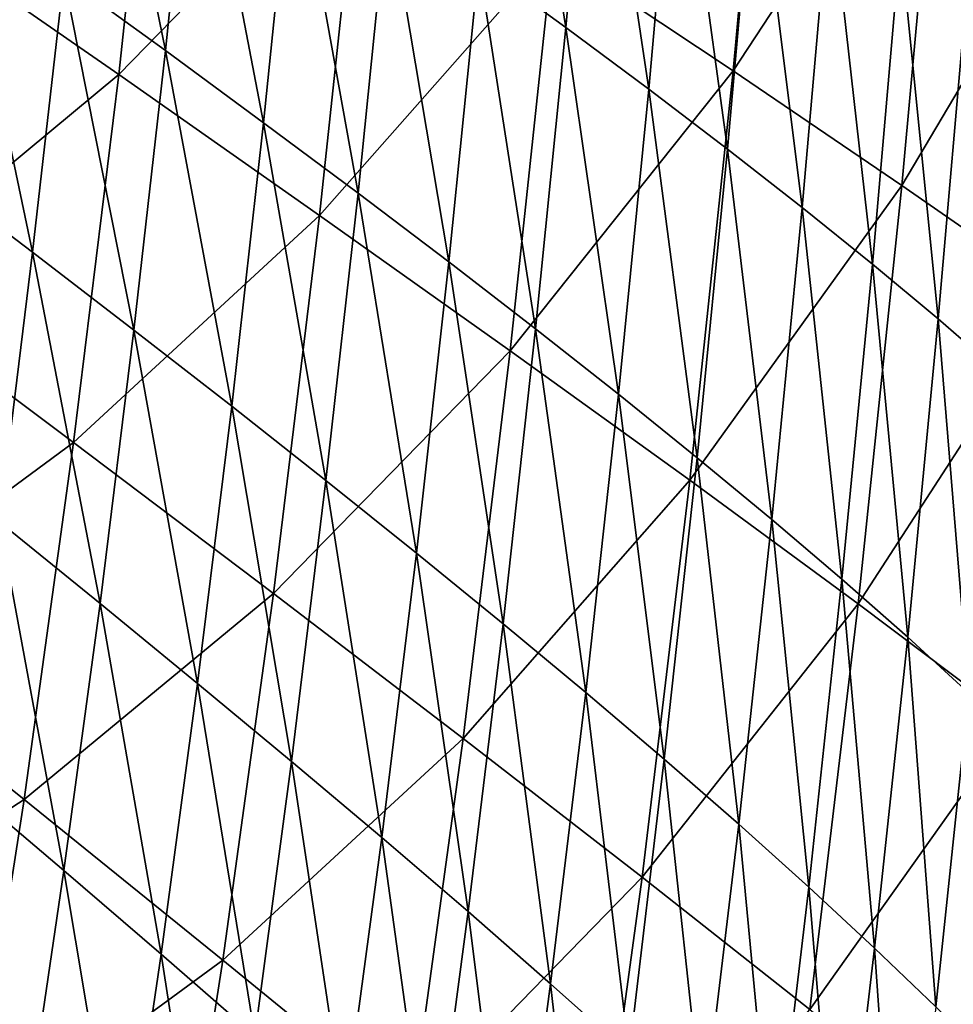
# Model space of a CAD drawing. Header units: millimetres. Extents: x -300 to 300, y -500 to 500.
# Tile 345 of 656: x 231 to 263, y -198 to -164. Entities that reach past the tile are written whole.
import ezdxf

# ---------------------------------------------------------------- set-up
doc = ezdxf.new("R2010")
doc.units = ezdxf.units.MM
doc.header["$LTSCALE"] = 81.481481
doc.layers.add('19', color=7, linetype='CONTINUOUS')
doc.layers.add('21', color=7, linetype='CONTINUOUS')

msp = doc.modelspace()

# ---------------------------------------------------------------- linework, layer by layer
at = {"layer": '19', "color": 7, "linetype": 'CONTINUOUS'}
for points in [[(255.508, -165.625, 47.408), (256.839, -151.099, 47.29), (249.298, -161.496, 50.13), (255.508, -165.625, 47.408)], [(255.508, -165.625, 47.408), (262.669, -154.718, 44.396), (256.839, -151.099, 47.29), (255.508, -165.625, 47.408)], [(234.358, -165.756, 55.198), (235.764, -152.704, 55.07), (227.105, -160.724, 57.426), (234.358, -165.756, 55.198)], [(234.358, -165.756, 55.198), (242.71, -157.187, 52.682), (235.764, -152.704, 55.07), (234.358, -165.756, 55.198)], [(261.322, -169.571, 44.512), (262.669, -154.718, 44.396), (255.508, -165.625, 47.408), (261.322, -169.571, 44.512)], [(261.322, -169.571, 44.512), (268.081, -158.166, 41.324), (262.669, -154.718, 44.396), (261.322, -169.571, 44.512)], [(241.273, -170.603, 52.811), (242.71, -157.187, 52.682), (234.358, -165.756, 55.198), (241.273, -170.603, 52.811)], [(241.273, -170.603, 52.811), (249.298, -161.496, 50.13), (242.71, -157.187, 52.682), (241.273, -170.603, 52.811)], [(266.721, -173.326, 41.436), (268.081, -158.166, 41.324), (261.322, -169.571, 44.512), (266.721, -173.326, 41.436)], [(225.589, -173.024, 57.561), (234.358, -165.756, 55.198), (227.105, -160.724, 57.426), (225.589, -173.024, 57.561)], [(247.834, -175.259, 50.258), (249.298, -161.496, 50.13), (241.273, -170.603, 52.811), (247.834, -175.259, 50.258)], [(247.834, -175.259, 50.258), (255.508, -165.625, 47.408), (249.298, -161.496, 50.13), (247.834, -175.259, 50.258)], [(254.02, -179.718, 47.535), (255.508, -165.625, 47.408), (247.834, -175.259, 50.258), (254.02, -179.718, 47.535)], [(254.02, -179.718, 47.535), (261.322, -169.571, 44.512), (255.508, -165.625, 47.408), (254.02, -179.718, 47.535)], [(232.803, -178.422, 55.335), (234.358, -165.756, 55.198), (225.589, -173.024, 57.561), (232.803, -178.422, 55.335)], [(232.803, -178.422, 55.335), (241.273, -170.603, 52.811), (234.358, -165.756, 55.198), (232.803, -178.422, 55.335)], [(259.815, -183.974, 44.637), (261.322, -169.571, 44.512), (254.02, -179.718, 47.535), (259.815, -183.974, 44.637)], [(259.815, -183.974, 44.637), (266.721, -173.326, 41.436), (261.322, -169.571, 44.512), (259.815, -183.974, 44.637)], [(239.684, -183.618, 52.949), (241.273, -170.603, 52.811), (232.803, -178.422, 55.335), (239.684, -183.618, 52.949)], [(239.684, -183.618, 52.949), (247.834, -175.259, 50.258), (241.273, -170.603, 52.811), (239.684, -183.618, 52.949)], [(223.926, -184.955, 57.704), (232.803, -178.422, 55.335), (225.589, -173.024, 57.561), (223.926, -184.955, 57.704)], [(265.2, -188.022, 41.556), (266.721, -173.326, 41.436), (259.815, -183.974, 44.637), (265.2, -188.022, 41.556)], [(246.214, -188.606, 50.396), (247.834, -175.259, 50.258), (239.684, -183.618, 52.949), (246.214, -188.606, 50.396)], [(246.214, -188.606, 50.396), (254.02, -179.718, 47.535), (247.834, -175.259, 50.258), (246.214, -188.606, 50.396)], [(231.097, -190.704, 55.48), (232.803, -178.422, 55.335), (223.926, -184.955, 57.704), (231.097, -190.704, 55.48)], [(231.097, -190.704, 55.48), (239.684, -183.618, 52.949), (232.803, -178.422, 55.335), (231.097, -190.704, 55.48)], [(252.374, -193.381, 47.672), (254.02, -179.718, 47.535), (246.214, -188.606, 50.396), (252.374, -193.381, 47.672)], [(252.374, -193.381, 47.672), (259.815, -183.974, 44.637), (254.02, -179.718, 47.535), (252.374, -193.381, 47.672)], [(237.94, -196.236, 53.095), (239.684, -183.618, 52.949), (231.097, -190.704, 55.48), (237.94, -196.236, 53.095)], [(237.94, -196.236, 53.095), (246.214, -188.606, 50.396), (239.684, -183.618, 52.949), (237.94, -196.236, 53.095)], [(258.147, -197.935, 44.77), (259.815, -183.974, 44.637), (252.374, -193.381, 47.672), (258.147, -197.935, 44.77)], [(258.147, -197.935, 44.77), (265.2, -188.022, 41.556), (259.815, -183.974, 44.637), (258.147, -197.935, 44.77)], [(222.113, -196.521, 57.855), (231.097, -190.704, 55.48), (223.926, -184.955, 57.704), (222.113, -196.521, 57.855)], [(263.514, -202.262, 41.686), (265.2, -188.022, 41.556), (258.147, -197.935, 44.77), (263.514, -202.262, 41.686)], [(244.436, -201.543, 50.542), (246.214, -188.606, 50.396), (237.94, -196.236, 53.095), (244.436, -201.543, 50.542)], [(244.436, -201.543, 50.542), (252.374, -193.381, 47.672), (246.214, -188.606, 50.396), (244.436, -201.543, 50.542)], [(229.238, -202.608, 55.634), (231.097, -190.704, 55.48), (222.113, -196.521, 57.855), (229.238, -202.608, 55.634)], [(229.238, -202.608, 55.634), (237.94, -196.236, 53.095), (231.097, -190.704, 55.48), (229.238, -202.608, 55.634)], [(250.566, -206.62, 47.816), (252.374, -193.381, 47.672), (244.436, -201.543, 50.542), (250.566, -206.62, 47.816)], [(250.566, -206.62, 47.816), (258.147, -197.935, 44.77), (252.374, -193.381, 47.672), (250.566, -206.62, 47.816)], [(236.038, -208.461, 53.249), (237.94, -196.236, 53.095), (229.238, -202.608, 55.634), (236.038, -208.461, 53.249)], [(236.038, -208.461, 53.249), (244.436, -201.543, 50.542), (237.94, -196.236, 53.095), (236.038, -208.461, 53.249)]]:
    msp.add_3dface(points, dxfattribs=at)
at = {"layer": '21', "color": 7, "linetype": 'CONTINUOUS'}
for points in [[(246.752, -161.952, 34.96), (247.703, -151.467, 34.882), (249.748, -164.131, 33.597), (246.752, -161.952, 34.96)], [(249.748, -164.131, 33.597), (247.703, -151.467, 34.882), (250.705, -153.514, 33.521), (249.748, -164.131, 33.597)], [(232.466, -162.386, 40.151), (233.462, -152.687, 40.064), (235.966, -164.927, 38.929), (232.466, -162.386, 40.151)], [(235.966, -164.927, 38.929), (233.462, -152.687, 40.064), (236.972, -155.083, 38.842), (235.966, -164.927, 38.929)], [(249.748, -164.131, 33.597), (250.705, -153.514, 33.521), (252.605, -166.254, 32.201), (249.748, -164.131, 33.597)], [(252.605, -166.254, 32.201), (250.705, -153.514, 33.521), (253.567, -155.509, 32.127), (252.605, -166.254, 32.201)], [(235.966, -164.927, 38.929), (236.972, -155.083, 38.842), (239.345, -167.41, 37.669), (235.966, -164.927, 38.929)], [(239.345, -167.41, 37.669), (236.972, -155.083, 38.842), (240.36, -157.426, 37.584), (239.345, -167.41, 37.669)], [(252.605, -166.254, 32.201), (253.567, -155.509, 32.127), (255.32, -168.32, 30.774), (252.605, -166.254, 32.201)], [(255.32, -168.32, 30.774), (253.567, -155.509, 32.127), (256.285, -157.451, 30.704), (255.32, -168.32, 30.774)], [(239.345, -167.41, 37.669), (240.36, -157.426, 37.584), (242.597, -169.836, 36.374), (239.345, -167.41, 37.669)], [(242.597, -169.836, 36.374), (240.36, -157.426, 37.584), (243.621, -159.716, 36.29), (242.597, -169.836, 36.374)], [(255.32, -168.32, 30.774), (256.285, -157.451, 30.704), (257.889, -170.328, 29.32), (255.32, -168.32, 30.774)], [(257.889, -170.328, 29.32), (256.285, -157.451, 30.704), (258.857, -159.339, 29.254), (257.889, -170.328, 29.32)], [(257.889, -170.328, 29.32), (258.857, -159.339, 29.254), (260.308, -172.277, 27.842), (257.889, -170.328, 29.32)], [(260.308, -172.277, 27.842), (258.857, -159.339, 29.254), (261.278, -161.172, 27.78), (260.308, -172.277, 27.842)], [(227.787, -169.133, 41.427), (228.848, -159.79, 41.335), (231.392, -171.872, 40.242), (227.787, -169.133, 41.427)], [(231.392, -171.872, 40.242), (228.848, -159.79, 41.335), (232.466, -162.386, 40.151), (231.392, -171.872, 40.242)], [(242.597, -169.836, 36.374), (243.621, -159.716, 36.29), (245.721, -172.203, 35.043), (242.597, -169.836, 36.374)], [(245.721, -172.203, 35.043), (243.621, -159.716, 36.29), (246.752, -161.952, 34.96), (245.721, -172.203, 35.043)], [(260.308, -172.277, 27.842), (261.278, -161.172, 27.78), (262.575, -174.166, 26.342), (260.308, -172.277, 27.842)], [(262.575, -174.166, 26.342), (261.278, -161.172, 27.78), (263.546, -162.95, 26.285), (262.575, -174.166, 26.342)], [(245.721, -172.203, 35.043), (246.752, -161.952, 34.96), (248.71, -174.511, 33.677), (245.721, -172.203, 35.043)], [(248.71, -174.511, 33.677), (246.752, -161.952, 34.96), (249.748, -164.131, 33.597), (248.71, -174.511, 33.677)], [(231.392, -171.872, 40.242), (232.466, -162.386, 40.151), (234.881, -174.552, 39.019), (231.392, -171.872, 40.242)], [(234.881, -174.552, 39.019), (232.466, -162.386, 40.151), (235.966, -164.927, 38.929), (234.881, -174.552, 39.019)], [(262.575, -174.166, 26.342), (263.546, -162.95, 26.285), (264.687, -175.994, 24.823), (262.575, -174.166, 26.342)], [(248.71, -174.511, 33.677), (249.748, -164.131, 33.597), (251.562, -176.758, 32.278), (248.71, -174.511, 33.677)], [(251.562, -176.758, 32.278), (249.748, -164.131, 33.597), (252.605, -166.254, 32.201), (251.562, -176.758, 32.278)], [(234.881, -174.552, 39.019), (235.966, -164.927, 38.929), (238.249, -177.171, 37.759), (234.881, -174.552, 39.019)], [(238.249, -177.171, 37.759), (235.966, -164.927, 38.929), (239.345, -167.41, 37.669), (238.249, -177.171, 37.759)], [(251.562, -176.758, 32.278), (252.605, -166.254, 32.201), (254.273, -178.944, 30.849), (251.562, -176.758, 32.278)], [(254.273, -178.944, 30.849), (252.605, -166.254, 32.201), (255.32, -168.32, 30.774), (254.273, -178.944, 30.849)], [(238.249, -177.171, 37.759), (239.345, -167.41, 37.669), (241.493, -179.729, 36.462), (238.249, -177.171, 37.759)], [(241.493, -179.729, 36.462), (239.345, -167.41, 37.669), (242.597, -169.836, 36.374), (241.493, -179.729, 36.462)], [(254.273, -178.944, 30.849), (255.32, -168.32, 30.774), (256.838, -181.067, 29.391), (254.273, -178.944, 30.849)], [(256.838, -181.067, 29.391), (255.32, -168.32, 30.774), (257.889, -170.328, 29.32), (256.838, -181.067, 29.391)], [(230.24, -181.146, 40.338), (227.787, -169.133, 41.427), (231.392, -171.872, 40.242), (230.24, -181.146, 40.338)], [(241.493, -179.729, 36.462), (242.597, -169.836, 36.374), (244.608, -182.224, 35.129), (241.493, -179.729, 36.462)], [(244.608, -182.224, 35.129), (242.597, -169.836, 36.374), (245.721, -172.203, 35.043), (244.608, -182.224, 35.129)], [(256.838, -181.067, 29.391), (257.889, -170.328, 29.32), (259.255, -183.126, 27.908), (256.838, -181.067, 29.391)], [(259.255, -183.126, 27.908), (257.889, -170.328, 29.32), (260.308, -172.277, 27.842), (259.255, -183.126, 27.908)], [(230.24, -181.146, 40.338), (231.392, -171.872, 40.242), (233.716, -183.961, 39.114), (230.24, -181.146, 40.338)], [(233.716, -183.961, 39.114), (231.392, -171.872, 40.242), (234.881, -174.552, 39.019), (233.716, -183.961, 39.114)], [(244.608, -182.224, 35.129), (245.721, -172.203, 35.043), (247.591, -184.656, 33.761), (244.608, -182.224, 35.129)], [(247.591, -184.656, 33.761), (245.721, -172.203, 35.043), (248.71, -174.511, 33.677), (247.591, -184.656, 33.761)], [(259.255, -183.126, 27.908), (260.308, -172.277, 27.842), (261.521, -185.122, 26.402), (259.255, -183.126, 27.908)], [(261.521, -185.122, 26.402), (260.308, -172.277, 27.842), (262.575, -174.166, 26.342), (261.521, -185.122, 26.402)], [(261.521, -185.122, 26.402), (262.575, -174.166, 26.342), (263.632, -187.052, 24.877), (261.521, -185.122, 26.402)], [(263.632, -187.052, 24.877), (262.575, -174.166, 26.342), (264.687, -175.994, 24.823), (263.632, -187.052, 24.877)], [(233.716, -183.961, 39.114), (234.881, -174.552, 39.019), (237.073, -186.712, 37.853), (233.716, -183.961, 39.114)], [(237.073, -186.712, 37.853), (234.881, -174.552, 39.019), (238.249, -177.171, 37.759), (237.073, -186.712, 37.853)], [(247.591, -184.656, 33.761), (248.71, -174.511, 33.677), (250.436, -187.022, 32.36), (247.591, -184.656, 33.761)], [(250.436, -187.022, 32.36), (248.71, -174.511, 33.677), (251.562, -176.758, 32.278), (250.436, -187.022, 32.36)], [(250.436, -187.022, 32.36), (251.562, -176.758, 32.278), (253.142, -189.323, 30.926), (250.436, -187.022, 32.36)], [(253.142, -189.323, 30.926), (251.562, -176.758, 32.278), (254.273, -178.944, 30.849), (253.142, -189.323, 30.926)], [(237.073, -186.712, 37.853), (238.249, -177.171, 37.759), (240.307, -189.397, 36.554), (237.073, -186.712, 37.853)], [(240.307, -189.397, 36.554), (238.249, -177.171, 37.759), (241.493, -179.729, 36.462), (240.307, -189.397, 36.554)], [(253.142, -189.323, 30.926), (254.273, -178.944, 30.849), (255.703, -191.557, 29.465), (253.142, -189.323, 30.926)], [(255.703, -191.557, 29.465), (254.273, -178.944, 30.849), (256.838, -181.067, 29.391), (255.703, -191.557, 29.465)], [(240.307, -189.397, 36.554), (241.493, -179.729, 36.462), (243.413, -192.016, 35.22), (240.307, -189.397, 36.554)], [(243.413, -192.016, 35.22), (241.493, -179.729, 36.462), (244.608, -182.224, 35.129), (243.413, -192.016, 35.22)], [(229.007, -190.21, 40.437), (230.24, -181.146, 40.338), (232.471, -193.156, 39.213), (229.007, -190.21, 40.437)], [(232.471, -193.156, 39.213), (230.24, -181.146, 40.338), (233.716, -183.961, 39.114), (232.471, -193.156, 39.213)], [(255.703, -191.557, 29.465), (256.838, -181.067, 29.391), (258.118, -193.724, 27.977), (255.703, -191.557, 29.465)], [(258.118, -193.724, 27.977), (256.838, -181.067, 29.391), (259.255, -183.126, 27.908), (258.118, -193.724, 27.977)], [(243.413, -192.016, 35.22), (244.608, -182.224, 35.129), (246.387, -194.567, 33.849), (243.413, -192.016, 35.22)], [(246.387, -194.567, 33.849), (244.608, -182.224, 35.129), (247.591, -184.656, 33.761), (246.387, -194.567, 33.849)], [(258.118, -193.724, 27.977), (259.255, -183.126, 27.908), (260.382, -195.822, 26.466), (258.118, -193.724, 27.977)], [(260.382, -195.822, 26.466), (259.255, -183.126, 27.908), (261.521, -185.122, 26.402), (260.382, -195.822, 26.466)], [(232.471, -193.156, 39.213), (233.716, -183.961, 39.114), (235.815, -196.034, 37.95), (232.471, -193.156, 39.213)], [(235.815, -196.034, 37.95), (233.716, -183.961, 39.114), (237.073, -186.712, 37.853), (235.815, -196.034, 37.95)], [(246.387, -194.567, 33.849), (247.591, -184.656, 33.761), (249.226, -197.049, 32.445), (246.387, -194.567, 33.849)], [(249.226, -197.049, 32.445), (247.591, -184.656, 33.761), (250.436, -187.022, 32.36), (249.226, -197.049, 32.445)], [(260.382, -195.822, 26.466), (261.521, -185.122, 26.402), (262.493, -197.85, 24.934), (260.382, -195.822, 26.466)], [(262.493, -197.85, 24.934), (261.521, -185.122, 26.402), (263.632, -187.052, 24.877), (262.493, -197.85, 24.934)], [(235.815, -196.034, 37.95), (237.073, -186.712, 37.853), (239.038, -198.842, 36.65), (235.815, -196.034, 37.95)], [(239.038, -198.842, 36.65), (237.073, -186.712, 37.853), (240.307, -189.397, 36.554), (239.038, -198.842, 36.65)], [(249.226, -197.049, 32.445), (250.436, -187.022, 32.36), (251.926, -199.461, 31.008), (249.226, -197.049, 32.445)], [(251.926, -199.461, 31.008), (250.436, -187.022, 32.36), (253.142, -189.323, 30.926), (251.926, -199.461, 31.008)], [(262.493, -197.85, 24.934), (263.632, -187.052, 24.877), (264.447, -199.808, 23.387), (262.493, -197.85, 24.934)], [(239.038, -198.842, 36.65), (240.307, -189.397, 36.554), (242.134, -201.58, 35.314), (239.038, -198.842, 36.65)], [(242.134, -201.58, 35.314), (240.307, -189.397, 36.554), (243.413, -192.016, 35.22), (242.134, -201.58, 35.314)], [(251.926, -199.461, 31.008), (253.142, -189.323, 30.926), (254.483, -201.802, 29.542), (251.926, -199.461, 31.008)], [(254.483, -201.802, 29.542), (253.142, -189.323, 30.926), (255.703, -191.557, 29.465), (254.483, -201.802, 29.542)], [(227.694, -199.065, 40.54), (229.007, -190.21, 40.437), (231.143, -202.138, 39.315), (227.694, -199.065, 40.54)], [(231.143, -202.138, 39.315), (229.007, -190.21, 40.437), (232.471, -193.156, 39.213), (231.143, -202.138, 39.315)], [(254.483, -201.802, 29.542), (255.703, -191.557, 29.465), (256.895, -204.071, 28.049), (254.483, -201.802, 29.542)], [(256.895, -204.071, 28.049), (255.703, -191.557, 29.465), (258.118, -193.724, 27.977), (256.895, -204.071, 28.049)], [(242.134, -201.58, 35.314), (243.413, -192.016, 35.22), (245.1, -204.246, 33.941), (242.134, -201.58, 35.314)], [(245.1, -204.246, 33.941), (243.413, -192.016, 35.22), (246.387, -194.567, 33.849), (245.1, -204.246, 33.941)], [(231.143, -202.138, 39.315), (232.471, -193.156, 39.213), (234.475, -205.138, 38.052), (231.143, -202.138, 39.315)], [(234.475, -205.138, 38.052), (232.471, -193.156, 39.213), (235.815, -196.034, 37.95), (234.475, -205.138, 38.052)], [(256.895, -204.071, 28.049), (258.118, -193.724, 27.977), (259.157, -206.267, 26.532), (256.895, -204.071, 28.049)], [(259.157, -206.267, 26.532), (258.118, -193.724, 27.977), (260.382, -195.822, 26.466), (259.157, -206.267, 26.532)], [(245.1, -204.246, 33.941), (246.387, -194.567, 33.849), (247.931, -206.84, 32.533), (245.1, -204.246, 33.941)], [(247.931, -206.84, 32.533), (246.387, -194.567, 33.849), (249.226, -197.049, 32.445), (247.931, -206.84, 32.533)], [(259.157, -206.267, 26.532), (260.382, -195.822, 26.466), (261.267, -208.389, 24.993), (259.157, -206.267, 26.532)], [(261.267, -208.389, 24.993), (260.382, -195.822, 26.466), (262.493, -197.85, 24.934), (261.267, -208.389, 24.993)], [(234.475, -205.138, 38.052), (235.815, -196.034, 37.95), (237.685, -208.066, 36.75), (234.475, -205.138, 38.052)], [(237.685, -208.066, 36.75), (235.815, -196.034, 37.95), (239.038, -198.842, 36.65), (237.685, -208.066, 36.75)], [(247.931, -206.84, 32.533), (249.226, -197.049, 32.445), (250.624, -209.359, 31.092), (247.931, -206.84, 32.533)], [(250.624, -209.359, 31.092), (249.226, -197.049, 32.445), (251.926, -199.461, 31.008), (250.624, -209.359, 31.092)]]:
    msp.add_3dface(points, dxfattribs=at)

doc.saveas('drawing.dxf')
